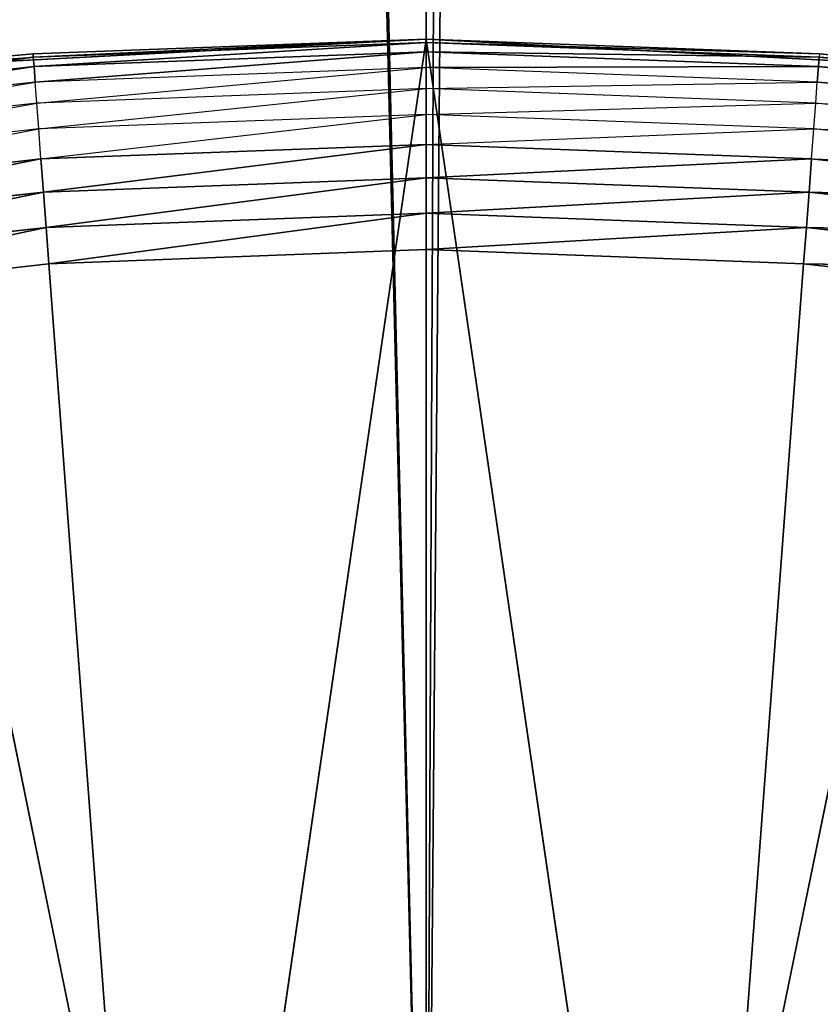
# Model space of a CAD drawing. Extents: x 0.1 to 17.7, y 0.1 to 17.7.
# Tile 461 of 656: x 16.0581 to 16.1342, y 2.0904 to 2.184. Entities that reach past the tile are written whole.
import ezdxf

# ---------------------------------------------------------------- set-up
doc = ezdxf.new("R2010")
doc.units = 0
doc.header["$LTSCALE"] = 2.54
doc.layers.get('0').update_dxf_attribs({"color": 13, "linetype": 'CONTINUOUS'})

# ---------------------------------------------------------------- blocks, each defined once
blk = doc.blocks.new('KOSZ_NA__MIECI_Z_POKRYWK__')
at = {"color": 0}
for p, q in [((16.096765, 2.03213, 10.5), (15.752081, 16.121353, 10.5)), ((16.096765, 2.03213, 10.5), (15.752081, 16.121353, 10.5)), ((16.096765, 2.03213, 10.5), (15.767873, 16.062424, 10.5)), ((16.096765, 2.03213, 10.5), (15.767873, 16.062424, 10.5)), ((16.096765, 2.03213, 10.6), (16.216472, 15.853238, 10.6)), ((16.096765, 2.03213, 10.6), (16.216472, 15.853238, 10.6)), ((16.096765, 2.03213, 10.6), (16.157542, 15.837448, 10.6)), ((16.096765, 2.03213, 10.6), (16.157542, 15.837448, 10.6)), ((16.096765, 2.03213, 10.6), (16.096765, 15.83213, 10.6)), ((16.096765, 2.03213, 10.6), (16.096765, 15.83213, 10.6)), ((16.044501, 2.179391, 10.5), (16.096765, 2.18213, 10.5)), ((16.044501, 2.179391, 10.5), (16.096765, 2.18213, 10.5)), ((16.096765, 2.18213, 10.32), (16.059399, 2.180732, 10.32)), ((16.059399, 2.180732, 10.32), (16.096765, 2.18213, 10.5)), ((16.059399, 2.180732, 10.32), (16.096765, 2.18213, 10.5)), ((16.096765, 2.18213, 10.32), (16.059399, 2.180732, 10.32)), ((16.096765, 2.18213, 10.32), (16.059422, 2.180429, 10.316527)), ((16.096765, 2.18213, 10.32), (16.059422, 2.180429, 10.316527)), ((16.096765, 2.181826, 10.316527), (16.059422, 2.180429, 10.316527)), ((16.096765, 2.181826, 10.316527), (16.059422, 2.180429, 10.316527)), ((16.059489, 2.179529, 10.31316), (16.096765, 2.181826, 10.316527)), ((16.059489, 2.179529, 10.31316), (16.096765, 2.181826, 10.316527)), ((16.096765, 2.18213, 10.5), (16.074788, 2.03144, 10.5)), ((16.096765, 2.18213, 10.5), (16.074788, 2.03144, 10.5)), ((16.134129, 2.180732, 10.32), (16.096765, 2.18213, 10.5)), ((16.096765, 2.18213, 10.5), (16.14903, 2.179391, 10.5)), ((16.134129, 2.180732, 10.32), (16.096765, 2.18213, 10.32)), ((16.096765, 2.18213, 10.32), (16.096765, 2.18213, 10.5)), ((16.134129, 2.180732, 10.32), (16.096765, 2.18213, 10.5)), ((16.096765, 2.18213, 10.32), (16.096765, 2.18213, 10.5)), ((16.118741, 2.03144, 10.5), (16.096765, 2.18213, 10.5)), ((16.096765, 2.18213, 10.5), (16.14903, 2.179391, 10.5)), ((16.118741, 2.03144, 10.5), (16.096765, 2.18213, 10.5)), ((16.096765, 2.18213, 10.32), (16.096765, 2.181826, 10.316527)), ((16.096765, 2.18213, 10.32), (16.096765, 2.181826, 10.316527)), ((16.134129, 2.180732, 10.32), (16.096765, 2.18213, 10.32)), ((16.134129, 2.180732, 10.32), (16.096765, 2.181826, 10.316527)), ((16.134129, 2.180732, 10.32), (16.096765, 2.181826, 10.316527)), ((16.134106, 2.180429, 10.316527), (16.096765, 2.181826, 10.316527)), ((16.096765, 2.180924, 10.31316), (16.096765, 2.181826, 10.316527)), ((16.134106, 2.180429, 10.316527), (16.096765, 2.181826, 10.316527)), ((16.096765, 2.180924, 10.31316), (16.096765, 2.181826, 10.316527)), ((16.059422, 2.180429, 10.316527), (16.022289, 2.176245, 10.316527)), ((16.059422, 2.180429, 10.316527), (16.022289, 2.176245, 10.316527)), ((16.022423, 2.175353, 10.31316), (16.059422, 2.180429, 10.316527)), ((16.022423, 2.175353, 10.31316), (16.059422, 2.180429, 10.316527)), ((16.059399, 2.180732, 10.32), (16.044501, 2.179391, 10.5)), ((16.059399, 2.180732, 10.32), (16.044501, 2.179391, 10.5)), ((16.059399, 2.180732, 10.32), (16.044501, 2.179391, 10.32)), ((16.044501, 2.179391, 10.32), (16.059422, 2.180429, 10.316527)), ((16.059399, 2.180732, 10.32), (16.059422, 2.180429, 10.316527)), ((16.059489, 2.179529, 10.31316), (16.059422, 2.180429, 10.316527)), ((16.059489, 2.179529, 10.31316), (16.059422, 2.180429, 10.316527)), ((16.096765, 2.180924, 10.31316), (16.059489, 2.179529, 10.31316)), ((16.096765, 2.180924, 10.31316), (16.059489, 2.179529, 10.31316)), ((16.059599, 2.17806, 10.31), (16.096765, 2.180924, 10.31316)), ((16.059599, 2.17806, 10.31), (16.096765, 2.180924, 10.31316)), ((16.134039, 2.179529, 10.31316), (16.096765, 2.180924, 10.31316)), ((16.096765, 2.180924, 10.31316), (16.134106, 2.180429, 10.316527)), ((16.096765, 2.180924, 10.31316), (16.134106, 2.180429, 10.316527)), ((16.096765, 2.179451, 10.31), (16.096765, 2.180924, 10.31316)), ((16.134039, 2.179529, 10.31316), (16.096765, 2.180924, 10.31316)), ((16.096765, 2.179451, 10.31), (16.096765, 2.180924, 10.31316)), ((16.134039, 2.179529, 10.31316), (16.134106, 2.180429, 10.316527)), ((16.134039, 2.179529, 10.31316), (16.134106, 2.180429, 10.316527)), ((16.134129, 2.180732, 10.32), (16.134106, 2.180429, 10.316527)), ((16.14903, 2.179391, 10.32), (16.134106, 2.180429, 10.316527)), ((16.17124, 2.176245, 10.316527), (16.134106, 2.180429, 10.316527)), ((16.17124, 2.176245, 10.316527), (16.134106, 2.180429, 10.316527)), ((16.14903, 2.179391, 10.32), (16.134129, 2.180732, 10.32)), ((16.134129, 2.180732, 10.32), (16.14903, 2.179391, 10.5)), ((16.134129, 2.180732, 10.32), (16.14903, 2.179391, 10.5)), ((16.059489, 2.179529, 10.31316), (16.022423, 2.175353, 10.31316)), ((16.059489, 2.179529, 10.31316), (16.022423, 2.175353, 10.31316)), ((16.022643, 2.173896, 10.31), (16.059489, 2.179529, 10.31316)), ((16.022643, 2.173896, 10.31), (16.059489, 2.179529, 10.31316)), ((16.059599, 2.17806, 10.31), (16.059489, 2.179529, 10.31316)), ((16.059599, 2.17806, 10.31), (16.059489, 2.179529, 10.31316)), ((16.096765, 2.179451, 10.31), (16.059599, 2.17806, 10.31)), ((16.059749, 2.176066, 10.307144), (16.096765, 2.179451, 10.31)), ((16.096765, 2.179451, 10.31), (16.134039, 2.179529, 10.31316)), ((16.096765, 2.179451, 10.31), (16.134039, 2.179529, 10.31316)), ((16.096765, 2.177451, 10.307144), (16.096765, 2.179451, 10.31)), ((16.133929, 2.17806, 10.31), (16.096765, 2.179451, 10.31)), ((16.133929, 2.17806, 10.31), (16.134039, 2.179529, 10.31316)), ((16.133929, 2.17806, 10.31), (16.134039, 2.179529, 10.31316)), ((16.171106, 2.175353, 10.31316), (16.134039, 2.179529, 10.31316)), ((16.134039, 2.179529, 10.31316), (16.17124, 2.176245, 10.316527)), ((16.134039, 2.179529, 10.31316), (16.17124, 2.176245, 10.316527)), ((16.171106, 2.175353, 10.31316), (16.134039, 2.179529, 10.31316)), ((16.044501, 2.179391, 10.5), (16.074788, 2.03144, 10.5)), ((16.044501, 2.179391, 10.5), (16.074788, 2.03144, 10.5)), ((16.14903, 2.179391, 10.5), (16.118741, 2.03144, 10.5)), ((16.14903, 2.179391, 10.5), (16.118741, 2.03144, 10.5)), ((16.059599, 2.17806, 10.31), (16.022643, 2.173896, 10.31)), ((16.022942, 2.171919, 10.307144), (16.059599, 2.17806, 10.31)), ((16.059749, 2.176066, 10.307144), (16.059599, 2.17806, 10.31)), ((16.096765, 2.177451, 10.307144), (16.133929, 2.17806, 10.31)), ((16.13378, 2.176066, 10.307144), (16.133929, 2.17806, 10.31)), ((16.170886, 2.173896, 10.31), (16.133929, 2.17806, 10.31)), ((16.133929, 2.17806, 10.31), (16.171106, 2.175353, 10.31316)), ((16.133929, 2.17806, 10.31), (16.171106, 2.175353, 10.31316)), ((16.096765, 2.177451, 10.307144), (16.059749, 2.176066, 10.307144)), ((16.059933, 2.173608, 10.304679), (16.096765, 2.177451, 10.307144)), ((16.13378, 2.176066, 10.307144), (16.096765, 2.177451, 10.307144)), ((16.096765, 2.174986, 10.304679), (16.096765, 2.177451, 10.307144)), ((16.059749, 2.176066, 10.307144), (16.022942, 2.171919, 10.307144)), ((16.023308, 2.169481, 10.304679), (16.059749, 2.176066, 10.307144)), ((16.059933, 2.173608, 10.304679), (16.059749, 2.176066, 10.307144)), ((16.096765, 2.174986, 10.304679), (16.13378, 2.176066, 10.307144)), ((16.133595, 2.173608, 10.304679), (16.13378, 2.176066, 10.307144)), ((16.170589, 2.171919, 10.307144), (16.13378, 2.176066, 10.307144)), ((16.13378, 2.176066, 10.307144), (16.170886, 2.173896, 10.31)), ((16.096765, 2.174986, 10.304679), (16.059933, 2.173608, 10.304679)), ((16.060147, 2.17076, 10.302679), (16.096765, 2.174986, 10.304679)), ((16.133595, 2.173608, 10.304679), (16.096765, 2.174986, 10.304679)), ((16.096765, 2.17213, 10.302679), (16.096765, 2.174986, 10.304679)), ((16.059933, 2.173608, 10.304679), (16.023308, 2.169481, 10.304679)), ((16.023734, 2.166657, 10.302679), (16.059933, 2.173608, 10.304679)), ((16.060147, 2.17076, 10.302679), (16.059933, 2.173608, 10.304679)), ((16.096765, 2.17213, 10.302679), (16.133595, 2.173608, 10.304679)), ((16.133383, 2.17076, 10.302679), (16.133595, 2.173608, 10.304679)), ((16.170221, 2.169481, 10.304679), (16.133595, 2.173608, 10.304679)), ((16.133595, 2.173608, 10.304679), (16.170589, 2.171919, 10.307144)), ((16.096765, 2.17213, 10.302679), (16.060147, 2.17076, 10.302679)), ((16.060384, 2.167609, 10.301206), (16.096765, 2.17213, 10.302679)), ((16.060384, 2.167609, 10.301206), (16.096765, 2.17213, 10.302679)), ((16.096765, 2.16897, 10.301206), (16.096765, 2.17213, 10.302679)), ((16.133383, 2.17076, 10.302679), (16.096765, 2.17213, 10.302679)), ((16.096765, 2.16897, 10.301206), (16.096765, 2.17213, 10.302679)), ((16.060147, 2.17076, 10.302679), (16.023734, 2.166657, 10.302679)), ((16.024205, 2.163533, 10.301206), (16.060147, 2.17076, 10.302679)), ((16.024205, 2.163533, 10.301206), (16.060147, 2.17076, 10.302679)), ((16.060384, 2.167609, 10.301206), (16.060147, 2.17076, 10.302679)), ((16.060384, 2.167609, 10.301206), (16.060147, 2.17076, 10.302679)), ((16.096765, 2.16897, 10.301206), (16.133383, 2.17076, 10.302679)), ((16.096765, 2.16897, 10.301206), (16.133383, 2.17076, 10.302679)), ((16.133147, 2.167609, 10.301206), (16.133383, 2.17076, 10.302679)), ((16.133147, 2.167609, 10.301206), (16.133383, 2.17076, 10.302679)), ((16.133383, 2.17076, 10.302679), (16.170221, 2.169481, 10.304679)), ((16.169795, 2.166657, 10.302679), (16.133383, 2.17076, 10.302679)), ((16.096765, 2.16897, 10.301206), (16.060384, 2.167609, 10.301206)), ((16.096765, 2.16897, 10.301206), (16.060384, 2.167609, 10.301206)), ((16.060635, 2.164251, 10.300304), (16.096765, 2.16897, 10.301206)), ((16.060635, 2.164251, 10.300304), (16.096765, 2.16897, 10.301206)), ((16.133147, 2.167609, 10.301206), (16.096765, 2.16897, 10.301206)), ((16.096765, 2.165603, 10.300304), (16.096765, 2.16897, 10.301206)), ((16.133147, 2.167609, 10.301206), (16.096765, 2.16897, 10.301206)), ((16.096765, 2.165603, 10.300304), (16.096765, 2.16897, 10.301206)), ((16.060384, 2.167609, 10.301206), (16.024205, 2.163533, 10.301206)), ((16.060384, 2.167609, 10.301206), (16.024205, 2.163533, 10.301206)), ((16.024707, 2.160203, 10.300304), (16.060384, 2.167609, 10.301206)), ((16.024707, 2.160203, 10.300304), (16.060384, 2.167609, 10.301206)), ((16.060635, 2.164251, 10.300304), (16.060384, 2.167609, 10.301206)), ((16.060635, 2.164251, 10.300304), (16.060384, 2.167609, 10.301206)), ((16.096765, 2.165603, 10.300304), (16.133147, 2.167609, 10.301206)), ((16.096765, 2.165603, 10.300304), (16.133147, 2.167609, 10.301206)), ((16.132895, 2.164251, 10.300304), (16.133147, 2.167609, 10.301206)), ((16.132895, 2.164251, 10.300304), (16.133147, 2.167609, 10.301206)), ((16.169325, 2.163533, 10.301206), (16.133147, 2.167609, 10.301206)), ((16.133147, 2.167609, 10.301206), (16.169795, 2.166657, 10.302679)), ((16.133147, 2.167609, 10.301206), (16.169795, 2.166657, 10.302679)), ((16.169325, 2.163533, 10.301206), (16.133147, 2.167609, 10.301206)), ((16.096765, 2.165603, 10.300304), (16.060635, 2.164251, 10.300304)), ((16.096765, 2.165603, 10.300304), (16.060635, 2.164251, 10.300304)), ((16.060895, 2.160788, 10.3), (16.096765, 2.165603, 10.300304)), ((16.060895, 2.160788, 10.3), (16.096765, 2.165603, 10.300304)), ((16.132895, 2.164251, 10.300304), (16.096765, 2.165603, 10.300304)), ((16.096765, 2.16213, 10.3), (16.096765, 2.165603, 10.300304)), ((16.132895, 2.164251, 10.300304), (16.096765, 2.165603, 10.300304)), ((16.096765, 2.16213, 10.3), (16.096765, 2.165603, 10.300304)), ((16.060635, 2.164251, 10.300304), (16.024707, 2.160203, 10.300304)), ((16.060635, 2.164251, 10.300304), (16.024707, 2.160203, 10.300304)), ((16.025224, 2.156769, 10.3), (16.060635, 2.164251, 10.300304)), ((16.025224, 2.156769, 10.3), (16.060635, 2.164251, 10.300304)), ((16.060895, 2.160788, 10.3), (16.060635, 2.164251, 10.300304)), ((16.060895, 2.160788, 10.3), (16.060635, 2.164251, 10.300304)), ((16.096765, 2.16213, 10.3), (16.132895, 2.164251, 10.300304)), ((16.096765, 2.16213, 10.3), (16.132895, 2.164251, 10.300304)), ((16.132635, 2.160788, 10.3), (16.132895, 2.164251, 10.300304)), ((16.132635, 2.160788, 10.3), (16.132895, 2.164251, 10.300304)), ((16.168823, 2.160203, 10.300304), (16.132895, 2.164251, 10.300304)), ((16.132895, 2.164251, 10.300304), (16.169325, 2.163533, 10.301206)), ((16.132895, 2.164251, 10.300304), (16.169325, 2.163533, 10.301206)), ((16.168823, 2.160203, 10.300304), (16.132895, 2.164251, 10.300304)), ((16.060895, 2.160788, 10.3), (16.096765, 2.16213, 10.3)), ((16.060895, 2.160788, 10.3), (16.096765, 2.16213, 10.3)), ((16.096765, 2.16213, 10.3), (16.096765, 1.68213, 10.3)), ((16.096765, 2.16213, 10.3), (16.096765, 1.68213, 10.3)), ((16.096765, 2.16213, 10.3), (16.132635, 2.160788, 10.3)), ((16.096765, 2.16213, 10.3), (16.132635, 2.160788, 10.3)), ((16.025224, 2.156769, 10.3), (16.060895, 2.160788, 10.3)), ((16.025224, 2.156769, 10.3), (16.060895, 2.160788, 10.3)), ((16.060895, 2.160788, 10.3), (16.096765, 1.68213, 10.3)), ((16.060895, 2.160788, 10.3), (16.096765, 1.68213, 10.3)), ((16.096765, 1.68213, 10.3), (16.132635, 2.160788, 10.3)), ((16.096765, 1.68213, 10.3), (16.132635, 2.160788, 10.3)), ((16.132635, 2.160788, 10.3), (16.168304, 2.156769, 10.3)), ((16.132635, 2.160788, 10.3), (16.168304, 2.156769, 10.3)), ((16.132635, 2.160788, 10.3), (16.168823, 2.160203, 10.300304)), ((16.132635, 2.160788, 10.3), (16.168823, 2.160203, 10.300304))]:
    blk.add_line(p, q, dxfattribs=at)
mesh = blk.add_polyface(dxfattribs=at)
corners = [(17.496765, 0.28213, 31.5), (0.296764, 0.28213, 31.5), (0.296764, 17.48213, 31.5)]
mesh.append_faces([[corners[k] for k in face] for face in [(0, 1, 2)]], dxfattribs={"color": 0})
mesh = blk.add_polyface(dxfattribs=at)
corners = [(17.496765, 0.28213, 31.5), (0.296764, 17.48213, 31.5), (17.496765, 17.48213, 31.5)]
mesh.append_faces([[corners[k] for k in face] for face in [(0, 1, 2)]], dxfattribs={"color": 0})
mesh = blk.add_polyface(dxfattribs=at)
corners = [(17.496765, 17.48213, 31.6), (9.296765, 8.88213, 31.6), (17.496765, 0.28213, 31.6)]
mesh.append_faces([[corners[k] for k in face] for face in [(0, 1, 2)]], dxfattribs={"color": 0})
mesh = blk.add_polyface(dxfattribs=at)
corners = [(16.096765, 15.83213, 10.6), (1.946765, 16.18213, 10.6), (15.977057, 2.011023, 10.6)]
mesh.append_faces([[corners[k] for k in face] for face in [(0, 1, 2)]], dxfattribs={"color": 0})
mesh = blk.add_polyface(dxfattribs=at)
corners = [(16.096765, 2.03213, 10.5), (15.752081, 16.121353, 10.5), (15.767873, 16.062424, 10.5)]
mesh.append_faces([[corners[k] for k in face] for face in [(0, 1, 2)]], dxfattribs={"color": 0})
mesh = blk.add_polyface(dxfattribs=at)
corners = [(16.096765, 2.03213, 10.5), (16.035988, 2.026813, 10.5), (15.752081, 16.121353, 10.5)]
mesh.append_faces([[corners[k] for k in face] for face in [(0, 1, 2)]], dxfattribs={"color": 0})
mesh = blk.add_polyface(dxfattribs=at)
corners = [(16.216472, 2.011023, 10.5), (15.767873, 16.062424, 10.5), (15.793655, 16.00713, 10.5)]
mesh.append_faces([[corners[k] for k in face] for face in [(0, 1, 2)]], dxfattribs={"color": 0})
mesh = blk.add_polyface(dxfattribs=at)
corners = [(16.216472, 2.011023, 10.5), (16.157542, 2.026813, 10.5), (15.767873, 16.062424, 10.5)]
mesh.append_faces([[corners[k] for k in face] for face in [(0, 1, 2)]], dxfattribs={"color": 0})
mesh = blk.add_polyface(dxfattribs=at)
corners = [(16.157542, 2.026813, 10.5), (16.096765, 2.03213, 10.5), (15.767873, 16.062424, 10.5)]
mesh.append_faces([[corners[k] for k in face] for face in [(0, 1, 2)]], dxfattribs={"color": 0})
mesh = blk.add_polyface(dxfattribs=at)
corners = [(16.216472, 2.011023, 10.5), (15.793655, 16.00713, 10.5), (15.82865, 15.957155, 10.5)]
mesh.append_faces([[corners[k] for k in face] for face in [(0, 1, 2)]], dxfattribs={"color": 0})
mesh = blk.add_polyface(dxfattribs=at)
corners = [(16.216472, 2.011023, 10.5), (15.82865, 15.957155, 10.5), (15.87179, 15.914015, 10.5)]
mesh.append_faces([[corners[k] for k in face] for face in [(0, 1, 2)]], dxfattribs={"color": 0})
mesh = blk.add_polyface(dxfattribs=at)
corners = [(16.216472, 2.011023, 10.5), (15.87179, 15.914015, 10.5), (15.921765, 15.879021, 10.5)]
mesh.append_faces([[corners[k] for k in face] for face in [(0, 1, 2)]], dxfattribs={"color": 0})
mesh = blk.add_polyface(dxfattribs=at)
corners = [(16.216472, 2.011023, 10.5), (15.921765, 15.879021, 10.5), (15.977057, 15.853238, 10.5)]
mesh.append_faces([[corners[k] for k in face] for face in [(0, 1, 2)]], dxfattribs={"color": 0})
mesh = blk.add_polyface(dxfattribs=at)
corners = [(16.216472, 2.011023, 10.5), (15.977057, 15.853238, 10.5), (16.035988, 15.837448, 10.5)]
mesh.append_faces([[corners[k] for k in face] for face in [(0, 1, 2)]], dxfattribs={"color": 0})
mesh = blk.add_polyface(dxfattribs=at)
corners = [(16.216472, 15.853238, 10.6), (16.157542, 15.837448, 10.6), (16.096765, 2.03213, 10.6)]
mesh.append_faces([[corners[k] for k in face] for face in [(0, 1, 2)]], dxfattribs={"color": 0})
mesh = blk.add_polyface(dxfattribs=at)
corners = [(16.216472, 15.853238, 10.6), (16.096765, 2.03213, 10.6), (16.157542, 2.026813, 10.6)]
mesh.append_faces([[corners[k] for k in face] for face in [(0, 1, 2)]], dxfattribs={"color": 0})
mesh = blk.add_polyface(dxfattribs=at)
corners = [(16.216472, 2.011023, 10.5), (16.035988, 15.837448, 10.5), (16.096765, 15.83213, 10.5)]
mesh.append_faces([[corners[k] for k in face] for face in [(0, 1, 2)]], dxfattribs={"color": 0})
mesh = blk.add_polyface(dxfattribs=at)
corners = [(16.216472, 2.011023, 10.5), (16.096765, 15.83213, 10.5), (16.157542, 15.837448, 10.5)]
mesh.append_faces([[corners[k] for k in face] for face in [(0, 1, 2)]], dxfattribs={"color": 0})
mesh = blk.add_polyface(dxfattribs=at)
corners = [(16.157542, 15.837448, 10.6), (16.096765, 15.83213, 10.6), (16.096765, 2.03213, 10.6)]
mesh.append_faces([[corners[k] for k in face] for face in [(0, 1, 2)]], dxfattribs={"color": 0})
mesh = blk.add_polyface(dxfattribs=at)
corners = [(16.096765, 15.83213, 10.6), (15.977057, 2.011023, 10.6), (16.035988, 2.026813, 10.6)]
mesh.append_faces([[corners[k] for k in face] for face in [(0, 1, 2)]], dxfattribs={"color": 0})
mesh = blk.add_polyface(dxfattribs=at)
corners = [(16.096765, 15.83213, 10.6), (16.035988, 2.026813, 10.6), (16.096765, 2.03213, 10.6)]
mesh.append_faces([[corners[k] for k in face] for face in [(0, 1, 2)]], dxfattribs={"color": 0})
mesh = blk.add_polyface(dxfattribs=at)
corners = [(17.496765, 0.28213, 31.6), (9.296765, 8.88213, 31.6), (9.290688, 8.812671, 31.6)]
mesh.append_faces([[corners[k] for k in face] for face in [(0, 1, 2)]], dxfattribs={"color": 0})
mesh = blk.add_polyface(dxfattribs=at)
corners = [(17.496765, 0.28213, 31.6), (9.290688, 8.812671, 31.6), (9.272642, 8.745322, 31.6)]
mesh.append_faces([[corners[k] for k in face] for face in [(0, 1, 2)]], dxfattribs={"color": 0})
mesh = blk.add_polyface(dxfattribs=at)
corners = [(17.496765, 0.28213, 31.6), (9.272642, 8.745322, 31.6), (9.243175, 8.68213, 31.6)]
mesh.append_faces([[corners[k] for k in face] for face in [(0, 1, 2)]], dxfattribs={"color": 0})
mesh = blk.add_polyface(dxfattribs=at)
corners = [(17.496765, 0.28213, 31.6), (9.243175, 8.68213, 31.6), (9.203182, 8.625015, 31.6)]
mesh.append_faces([[corners[k] for k in face] for face in [(0, 1, 2)]], dxfattribs={"color": 0})
mesh = blk.add_polyface(dxfattribs=at)
corners = [(17.496765, 0.28213, 31.6), (9.203182, 8.625015, 31.6), (9.15388, 8.575713, 31.6)]
mesh.append_faces([[corners[k] for k in face] for face in [(0, 1, 2)]], dxfattribs={"color": 0})
mesh = blk.add_polyface(dxfattribs=at)
corners = [(17.496765, 0.28213, 31.6), (9.15388, 8.575713, 31.6), (9.096765, 8.53572, 31.6)]
mesh.append_faces([[corners[k] for k in face] for face in [(0, 1, 2)]], dxfattribs={"color": 0})
mesh = blk.add_polyface(dxfattribs=at)
corners = [(17.496765, 0.28213, 31.6), (9.096765, 8.53572, 31.6), (9.033573, 8.506253, 31.6)]
mesh.append_faces([[corners[k] for k in face] for face in [(0, 1, 2)]], dxfattribs={"color": 0})
mesh = blk.add_polyface(dxfattribs=at)
corners = [(17.496765, 0.28213, 31.6), (9.033573, 8.506253, 31.6), (8.966224, 8.488207, 31.6)]
mesh.append_faces([[corners[k] for k in face] for face in [(0, 1, 2)]], dxfattribs={"color": 0})
mesh = blk.add_polyface(dxfattribs=at)
corners = [(17.496765, 0.28213, 31.6), (8.966224, 8.488207, 31.6), (8.896764, 8.48213, 31.6)]
mesh.append_faces([[corners[k] for k in face] for face in [(0, 1, 2)]], dxfattribs={"color": 0})
mesh = blk.add_polyface(dxfattribs=at)
corners = [(17.496765, 0.28213, 31.6), (8.896764, 8.48213, 31.6), (0.296764, 0.28213, 31.6)]
mesh.append_faces([[corners[k] for k in face] for face in [(0, 1, 2)]], dxfattribs={"color": 0})
mesh = blk.add_polyface(dxfattribs=at)
corners = [(16.096765, 2.18213, 10.5), (16.059399, 2.180732, 10.32), (16.044501, 2.179391, 10.5)]
mesh.append_faces([[corners[k] for k in face] for face in [(0, 1, 2)]], dxfattribs={"color": 0})
mesh = blk.add_polyface(dxfattribs=at)
corners = [(16.096765, 2.18213, 10.5), (16.044501, 2.179391, 10.5), (16.074788, 2.03144, 10.5)]
mesh.append_faces([[corners[k] for k in face] for face in [(0, 1, 2)]], dxfattribs={"color": 0})
mesh = blk.add_polyface(dxfattribs=at)
corners = [(16.096765, 2.18213, 10.5), (16.096765, 2.18213, 10.32), (16.059399, 2.180732, 10.32)]
mesh.append_faces([[corners[k] for k in face] for face in [(0, 1, 2)]], dxfattribs={"color": 0})
mesh = blk.add_polyface(dxfattribs=at)
corners = [(16.096765, 2.18213, 10.32), (16.059422, 2.180429, 10.316527), (16.059399, 2.180732, 10.32)]
mesh.append_faces([[corners[k] for k in face] for face in [(0, 1, 2)]], dxfattribs={"color": 0})
mesh = blk.add_polyface(dxfattribs=at)
corners = [(16.096765, 2.18213, 10.32), (16.096765, 2.181826, 10.316527), (16.059422, 2.180429, 10.316527)]
mesh.append_faces([[corners[k] for k in face] for face in [(0, 1, 2)]], dxfattribs={"color": 0})
mesh = blk.add_polyface(dxfattribs=at)
corners = [(16.096765, 2.181826, 10.316527), (16.059489, 2.179529, 10.31316), (16.059422, 2.180429, 10.316527)]
mesh.append_faces([[corners[k] for k in face] for face in [(0, 1, 2)]], dxfattribs={"color": 0})
mesh = blk.add_polyface(dxfattribs=at)
corners = [(16.096765, 2.181826, 10.316527), (16.096765, 2.180924, 10.31316), (16.059489, 2.179529, 10.31316)]
mesh.append_faces([[corners[k] for k in face] for face in [(0, 1, 2)]], dxfattribs={"color": 0})
mesh = blk.add_polyface(dxfattribs=at)
corners = [(16.118741, 2.03144, 10.5), (16.096765, 2.18213, 10.5), (16.074788, 2.03144, 10.5)]
mesh.append_faces([[corners[k] for k in face] for face in [(0, 1, 2)]], dxfattribs={"color": 0})
mesh = blk.add_polyface(dxfattribs=at)
corners = [(16.14903, 2.179391, 10.5), (16.134129, 2.180732, 10.32), (16.096765, 2.18213, 10.5)]
mesh.append_faces([[corners[k] for k in face] for face in [(0, 1, 2)]], dxfattribs={"color": 0})
mesh = blk.add_polyface(dxfattribs=at)
corners = [(16.096765, 2.18213, 10.5), (16.134129, 2.180732, 10.32), (16.096765, 2.18213, 10.32)]
mesh.append_faces([[corners[k] for k in face] for face in [(0, 1, 2)]], dxfattribs={"color": 0})
mesh = blk.add_polyface(dxfattribs=at)
corners = [(16.14903, 2.179391, 10.5), (16.096765, 2.18213, 10.5), (16.118741, 2.03144, 10.5)]
mesh.append_faces([[corners[k] for k in face] for face in [(0, 1, 2)]], dxfattribs={"color": 0})
mesh = blk.add_polyface(dxfattribs=at)
corners = [(16.134129, 2.180732, 10.32), (16.096765, 2.181826, 10.316527), (16.096765, 2.18213, 10.32)]
mesh.append_faces([[corners[k] for k in face] for face in [(0, 1, 2)]], dxfattribs={"color": 0})
mesh = blk.add_polyface(dxfattribs=at)
corners = [(16.134129, 2.180732, 10.32), (16.134106, 2.180429, 10.316527), (16.096765, 2.181826, 10.316527)]
mesh.append_faces([[corners[k] for k in face] for face in [(0, 1, 2)]], dxfattribs={"color": 0})
mesh = blk.add_polyface(dxfattribs=at)
corners = [(16.134106, 2.180429, 10.316527), (16.096765, 2.180924, 10.31316), (16.096765, 2.181826, 10.316527)]
mesh.append_faces([[corners[k] for k in face] for face in [(0, 1, 2)]], dxfattribs={"color": 0})
mesh = blk.add_polyface(dxfattribs=at)
corners = [(16.044501, 2.179391, 10.32), (16.059422, 2.180429, 10.316527), (16.022289, 2.176245, 10.316527)]
mesh.append_faces([[corners[k] for k in face] for face in [(0, 1, 2)]], dxfattribs={"color": 0})
mesh = blk.add_polyface(dxfattribs=at)
corners = [(16.059422, 2.180429, 10.316527), (16.022423, 2.175353, 10.31316), (16.022289, 2.176245, 10.316527)]
mesh.append_faces([[corners[k] for k in face] for face in [(0, 1, 2)]], dxfattribs={"color": 0})
mesh = blk.add_polyface(dxfattribs=at)
corners = [(16.059422, 2.180429, 10.316527), (16.059489, 2.179529, 10.31316), (16.022423, 2.175353, 10.31316)]
mesh.append_faces([[corners[k] for k in face] for face in [(0, 1, 2)]], dxfattribs={"color": 0})
mesh = blk.add_polyface(dxfattribs=at)
corners = [(16.044501, 2.179391, 10.5), (16.059399, 2.180732, 10.32), (16.044501, 2.179391, 10.32)]
mesh.append_faces([[corners[k] for k in face] for face in [(0, 1, 2)]], dxfattribs={"color": 0})
mesh = blk.add_polyface(dxfattribs=at)
corners = [(16.096765, 2.180924, 10.31316), (16.059599, 2.17806, 10.31), (16.059489, 2.179529, 10.31316)]
mesh.append_faces([[corners[k] for k in face] for face in [(0, 1, 2)]], dxfattribs={"color": 0})
mesh = blk.add_polyface(dxfattribs=at)
corners = [(16.096765, 2.180924, 10.31316), (16.096765, 2.179451, 10.31), (16.059599, 2.17806, 10.31)]
mesh.append_faces([[corners[k] for k in face] for face in [(0, 1, 2)]], dxfattribs={"color": 0})
mesh = blk.add_polyface(dxfattribs=at)
corners = [(16.134106, 2.180429, 10.316527), (16.134039, 2.179529, 10.31316), (16.096765, 2.180924, 10.31316)]
mesh.append_faces([[corners[k] for k in face] for face in [(0, 1, 2)]], dxfattribs={"color": 0})
mesh = blk.add_polyface(dxfattribs=at)
corners = [(16.134039, 2.179529, 10.31316), (16.096765, 2.179451, 10.31), (16.096765, 2.180924, 10.31316)]
mesh.append_faces([[corners[k] for k in face] for face in [(0, 1, 2)]], dxfattribs={"color": 0})
mesh = blk.add_polyface(dxfattribs=at)
corners = [(16.17124, 2.176245, 10.316527), (16.134039, 2.179529, 10.31316), (16.134106, 2.180429, 10.316527)]
mesh.append_faces([[corners[k] for k in face] for face in [(0, 1, 2)]], dxfattribs={"color": 0})
mesh = blk.add_polyface(dxfattribs=at)
corners = [(16.14903, 2.179391, 10.32), (16.17124, 2.176245, 10.316527), (16.134106, 2.180429, 10.316527)]
mesh.append_faces([[corners[k] for k in face] for face in [(0, 1, 2)]], dxfattribs={"color": 0})
mesh = blk.add_polyface(dxfattribs=at)
corners = [(16.14903, 2.179391, 10.5), (16.14903, 2.179391, 10.32), (16.134129, 2.180732, 10.32)]
mesh.append_faces([[corners[k] for k in face] for face in [(0, 1, 2)]], dxfattribs={"color": 0})
mesh = blk.add_polyface(dxfattribs=at)
corners = [(16.059489, 2.179529, 10.31316), (16.022643, 2.173896, 10.31), (16.022423, 2.175353, 10.31316)]
mesh.append_faces([[corners[k] for k in face] for face in [(0, 1, 2)]], dxfattribs={"color": 0})
mesh = blk.add_polyface(dxfattribs=at)
corners = [(16.059489, 2.179529, 10.31316), (16.059599, 2.17806, 10.31), (16.022643, 2.173896, 10.31)]
mesh.append_faces([[corners[k] for k in face] for face in [(0, 1, 2)]], dxfattribs={"color": 0})
mesh = blk.add_polyface(dxfattribs=at)
corners = [(16.134039, 2.179529, 10.31316), (16.133929, 2.17806, 10.31), (16.096765, 2.179451, 10.31)]
mesh.append_faces([[corners[k] for k in face] for face in [(0, 1, 2)]], dxfattribs={"color": 0})
mesh = blk.add_polyface(dxfattribs=at)
corners = [(16.171106, 2.175353, 10.31316), (16.133929, 2.17806, 10.31), (16.134039, 2.179529, 10.31316)]
mesh.append_faces([[corners[k] for k in face] for face in [(0, 1, 2)]], dxfattribs={"color": 0})
mesh = blk.add_polyface(dxfattribs=at)
corners = [(16.17124, 2.176245, 10.316527), (16.171106, 2.175353, 10.31316), (16.134039, 2.179529, 10.31316)]
mesh.append_faces([[corners[k] for k in face] for face in [(0, 1, 2)]], dxfattribs={"color": 0})
mesh = blk.add_polyface(dxfattribs=at)
corners = [(16.074788, 2.03144, 10.5), (16.044501, 2.179391, 10.5), (16.031181, 2.025931, 10.5)]
mesh.append_faces([[corners[k] for k in face] for face in [(0, 1, 2)]], dxfattribs={"color": 0})
mesh = blk.add_polyface(dxfattribs=at)
corners = [(16.20072, 2.171204, 10.5), (16.14903, 2.179391, 10.5), (16.118741, 2.03144, 10.5)]
mesh.append_faces([[corners[k] for k in face] for face in [(0, 1, 2)]], dxfattribs={"color": 0})
mesh = blk.add_polyface(dxfattribs=at)
corners = [(16.171106, 2.175353, 10.31316), (16.170886, 2.173896, 10.31), (16.133929, 2.17806, 10.31)]
mesh.append_faces([[corners[k] for k in face] for face in [(0, 1, 2)]], dxfattribs={"color": 0})
mesh = blk.add_polyface(dxfattribs=at)
corners = [(16.096765, 2.17213, 10.302679), (16.060384, 2.167609, 10.301206), (16.060147, 2.17076, 10.302679)]
mesh.append_faces([[corners[k] for k in face] for face in [(0, 1, 2)]], dxfattribs={"color": 0})
mesh = blk.add_polyface(dxfattribs=at)
corners = [(16.096765, 2.16897, 10.301206), (16.060384, 2.167609, 10.301206), (16.096765, 2.17213, 10.302679)]
mesh.append_faces([[corners[k] for k in face] for face in [(0, 1, 2)]], dxfattribs={"color": 0})
mesh = blk.add_polyface(dxfattribs=at)
corners = [(16.133383, 2.17076, 10.302679), (16.096765, 2.16897, 10.301206), (16.096765, 2.17213, 10.302679)]
mesh.append_faces([[corners[k] for k in face] for face in [(0, 1, 2)]], dxfattribs={"color": 0})
mesh = blk.add_polyface(dxfattribs=at)
corners = [(16.20072, 2.171204, 10.5), (16.118741, 2.03144, 10.5), (16.162349, 2.025931, 10.5)]
mesh.append_faces([[corners[k] for k in face] for face in [(0, 1, 2)]], dxfattribs={"color": 0})
mesh = blk.add_polyface(dxfattribs=at)
corners = [(16.060147, 2.17076, 10.302679), (16.024205, 2.163533, 10.301206), (16.023734, 2.166657, 10.302679)]
mesh.append_faces([[corners[k] for k in face] for face in [(0, 1, 2)]], dxfattribs={"color": 0})
mesh = blk.add_polyface(dxfattribs=at)
corners = [(16.060384, 2.167609, 10.301206), (16.024205, 2.163533, 10.301206), (16.060147, 2.17076, 10.302679)]
mesh.append_faces([[corners[k] for k in face] for face in [(0, 1, 2)]], dxfattribs={"color": 0})
mesh = blk.add_polyface(dxfattribs=at)
corners = [(16.133383, 2.17076, 10.302679), (16.133147, 2.167609, 10.301206), (16.096765, 2.16897, 10.301206)]
mesh.append_faces([[corners[k] for k in face] for face in [(0, 1, 2)]], dxfattribs={"color": 0})
mesh = blk.add_polyface(dxfattribs=at)
corners = [(16.169795, 2.166657, 10.302679), (16.133147, 2.167609, 10.301206), (16.133383, 2.17076, 10.302679)]
mesh.append_faces([[corners[k] for k in face] for face in [(0, 1, 2)]], dxfattribs={"color": 0})
mesh = blk.add_polyface(dxfattribs=at)
corners = [(16.096765, 2.16897, 10.301206), (16.060635, 2.164251, 10.300304), (16.060384, 2.167609, 10.301206)]
mesh.append_faces([[corners[k] for k in face] for face in [(0, 1, 2)]], dxfattribs={"color": 0})
mesh = blk.add_polyface(dxfattribs=at)
corners = [(16.096765, 2.165603, 10.300304), (16.060635, 2.164251, 10.300304), (16.096765, 2.16897, 10.301206)]
mesh.append_faces([[corners[k] for k in face] for face in [(0, 1, 2)]], dxfattribs={"color": 0})
mesh = blk.add_polyface(dxfattribs=at)
corners = [(16.133147, 2.167609, 10.301206), (16.096765, 2.165603, 10.300304), (16.096765, 2.16897, 10.301206)]
mesh.append_faces([[corners[k] for k in face] for face in [(0, 1, 2)]], dxfattribs={"color": 0})
mesh = blk.add_polyface(dxfattribs=at)
corners = [(16.060384, 2.167609, 10.301206), (16.024707, 2.160203, 10.300304), (16.024205, 2.163533, 10.301206)]
mesh.append_faces([[corners[k] for k in face] for face in [(0, 1, 2)]], dxfattribs={"color": 0})
mesh = blk.add_polyface(dxfattribs=at)
corners = [(16.060635, 2.164251, 10.300304), (16.024707, 2.160203, 10.300304), (16.060384, 2.167609, 10.301206)]
mesh.append_faces([[corners[k] for k in face] for face in [(0, 1, 2)]], dxfattribs={"color": 0})
mesh = blk.add_polyface(dxfattribs=at)
corners = [(16.133147, 2.167609, 10.301206), (16.132895, 2.164251, 10.300304), (16.096765, 2.165603, 10.300304)]
mesh.append_faces([[corners[k] for k in face] for face in [(0, 1, 2)]], dxfattribs={"color": 0})
mesh = blk.add_polyface(dxfattribs=at)
corners = [(16.169325, 2.163533, 10.301206), (16.132895, 2.164251, 10.300304), (16.133147, 2.167609, 10.301206)]
mesh.append_faces([[corners[k] for k in face] for face in [(0, 1, 2)]], dxfattribs={"color": 0})
mesh = blk.add_polyface(dxfattribs=at)
corners = [(16.169795, 2.166657, 10.302679), (16.169325, 2.163533, 10.301206), (16.133147, 2.167609, 10.301206)]
mesh.append_faces([[corners[k] for k in face] for face in [(0, 1, 2)]], dxfattribs={"color": 0})
mesh = blk.add_polyface(dxfattribs=at)
corners = [(16.096765, 2.165603, 10.300304), (16.060895, 2.160788, 10.3), (16.060635, 2.164251, 10.300304)]
mesh.append_faces([[corners[k] for k in face] for face in [(0, 1, 2)]], dxfattribs={"color": 0})
mesh = blk.add_polyface(dxfattribs=at)
corners = [(16.096765, 2.16213, 10.3), (16.060895, 2.160788, 10.3), (16.096765, 2.165603, 10.300304)]
mesh.append_faces([[corners[k] for k in face] for face in [(0, 1, 2)]], dxfattribs={"color": 0})
mesh = blk.add_polyface(dxfattribs=at)
corners = [(16.132895, 2.164251, 10.300304), (16.096765, 2.16213, 10.3), (16.096765, 2.165603, 10.300304)]
mesh.append_faces([[corners[k] for k in face] for face in [(0, 1, 2)]], dxfattribs={"color": 0})
mesh = blk.add_polyface(dxfattribs=at)
corners = [(16.060635, 2.164251, 10.300304), (16.025224, 2.156769, 10.3), (16.024707, 2.160203, 10.300304)]
mesh.append_faces([[corners[k] for k in face] for face in [(0, 1, 2)]], dxfattribs={"color": 0})
mesh = blk.add_polyface(dxfattribs=at)
corners = [(16.060895, 2.160788, 10.3), (16.025224, 2.156769, 10.3), (16.060635, 2.164251, 10.300304)]
mesh.append_faces([[corners[k] for k in face] for face in [(0, 1, 2)]], dxfattribs={"color": 0})
mesh = blk.add_polyface(dxfattribs=at)
corners = [(16.132895, 2.164251, 10.300304), (16.132635, 2.160788, 10.3), (16.096765, 2.16213, 10.3)]
mesh.append_faces([[corners[k] for k in face] for face in [(0, 1, 2)]], dxfattribs={"color": 0})
mesh = blk.add_polyface(dxfattribs=at)
corners = [(16.168823, 2.160203, 10.300304), (16.132635, 2.160788, 10.3), (16.132895, 2.164251, 10.300304)]
mesh.append_faces([[corners[k] for k in face] for face in [(0, 1, 2)]], dxfattribs={"color": 0})
mesh = blk.add_polyface(dxfattribs=at)
corners = [(16.169325, 2.163533, 10.301206), (16.168823, 2.160203, 10.300304), (16.132895, 2.164251, 10.300304)]
mesh.append_faces([[corners[k] for k in face] for face in [(0, 1, 2)]], dxfattribs={"color": 0})
mesh = blk.add_polyface(dxfattribs=at)
corners = [(16.096765, 1.68213, 10.3), (16.060895, 2.160788, 10.3), (16.096765, 2.16213, 10.3)]
mesh.append_faces([[corners[k] for k in face] for face in [(0, 1, 2)]], dxfattribs={"color": 0})
mesh = blk.add_polyface(dxfattribs=at)
corners = [(16.132635, 2.160788, 10.3), (16.096765, 1.68213, 10.3), (16.096765, 2.16213, 10.3)]
mesh.append_faces([[corners[k] for k in face] for face in [(0, 1, 2)]], dxfattribs={"color": 0})
mesh = blk.add_polyface(dxfattribs=at)
corners = [(16.096765, 1.68213, 10.3), (16.025224, 2.156769, 10.3), (16.060895, 2.160788, 10.3)]
mesh.append_faces([[corners[k] for k in face] for face in [(0, 1, 2)]], dxfattribs={"color": 0})
mesh = blk.add_polyface(dxfattribs=at)
corners = [(16.168304, 2.156769, 10.3), (16.096765, 1.68213, 10.3), (16.132635, 2.160788, 10.3)]
mesh.append_faces([[corners[k] for k in face] for face in [(0, 1, 2)]], dxfattribs={"color": 0})
mesh = blk.add_polyface(dxfattribs=at)
corners = [(16.168823, 2.160203, 10.300304), (16.168304, 2.156769, 10.3), (16.132635, 2.160788, 10.3)]
mesh.append_faces([[corners[k] for k in face] for face in [(0, 1, 2)]], dxfattribs={"color": 0})
mesh = blk.add_polyface(dxfattribs=at)
corners = [(16.096765, 1.68213, 10.3), (15.989955, 2.150096, 10.3), (16.025224, 2.156769, 10.3)]
mesh.append_faces([[corners[k] for k in face] for face in [(0, 1, 2)]], dxfattribs={"color": 0})
mesh = blk.add_polyface(dxfattribs=at)
corners = [(16.203575, 2.150096, 10.3), (16.096765, 1.68213, 10.3), (16.168304, 2.156769, 10.3)]
mesh.append_faces([[corners[k] for k in face] for face in [(0, 1, 2)]], dxfattribs={"color": 0})
mesh = blk.add_polyface(dxfattribs=at)
corners = [(16.096765, 1.68213, 10.3), (15.955283, 2.140805, 10.3), (15.989955, 2.150096, 10.3)]
mesh.append_faces([[corners[k] for k in face] for face in [(0, 1, 2)]], dxfattribs={"color": 0})
mesh = blk.add_polyface(dxfattribs=at)
corners = [(16.238248, 2.140805, 10.3), (16.096765, 1.68213, 10.3), (16.203575, 2.150096, 10.3)]
mesh.append_faces([[corners[k] for k in face] for face in [(0, 1, 2)]], dxfattribs={"color": 0})
mesh = blk.add_polyface(dxfattribs=at)
corners = [(16.096765, 1.68213, 10.3), (15.9214, 2.12895, 10.3), (15.955283, 2.140805, 10.3)]
mesh.append_faces([[corners[k] for k in face] for face in [(0, 1, 2)]], dxfattribs={"color": 0})
mesh = blk.add_polyface(dxfattribs=at)
corners = [(16.272128, 2.12895, 10.3), (16.096765, 1.68213, 10.3), (16.238248, 2.140805, 10.3)]
mesh.append_faces([[corners[k] for k in face] for face in [(0, 1, 2)]], dxfattribs={"color": 0})
mesh = blk.add_polyface(dxfattribs=at)
corners = [(16.096765, 1.68213, 10.3), (15.888501, 2.114595, 10.3), (15.9214, 2.12895, 10.3)]
mesh.append_faces([[corners[k] for k in face] for face in [(0, 1, 2)]], dxfattribs={"color": 0})
mesh = blk.add_polyface(dxfattribs=at)
corners = [(16.305029, 2.114595, 10.3), (16.096765, 1.68213, 10.3), (16.272128, 2.12895, 10.3)]
mesh.append_faces([[corners[k] for k in face] for face in [(0, 1, 2)]], dxfattribs={"color": 0})
mesh = blk.add_polyface(dxfattribs=at)
corners = [(16.096765, 1.68213, 10.3), (15.856764, 2.097822, 10.3), (15.888501, 2.114595, 10.3)]
mesh.append_faces([[corners[k] for k in face] for face in [(0, 1, 2)]], dxfattribs={"color": 0})
mesh = blk.add_polyface(dxfattribs=at)
corners = [(16.336765, 2.097822, 10.3), (16.096765, 1.68213, 10.3), (16.305029, 2.114595, 10.3)]
mesh.append_faces([[corners[k] for k in face] for face in [(0, 1, 2)]], dxfattribs={"color": 0})
mesh = blk.add_polyface(dxfattribs=at)
corners = [(16.096765, 1.68213, 10.3), (15.826372, 2.078725, 10.3), (15.856764, 2.097822, 10.3)]
mesh.append_faces([[corners[k] for k in face] for face in [(0, 1, 2)]], dxfattribs={"color": 0})
mesh = blk.add_polyface(dxfattribs=at)
corners = [(16.367159, 2.078725, 10.3), (16.096765, 1.68213, 10.3), (16.336765, 2.097822, 10.3)]
mesh.append_faces([[corners[k] for k in face] for face in [(0, 1, 2)]], dxfattribs={"color": 0})

msp = doc.modelspace()

# ---------------------------------------------------------------- block references
at = {"color": 0}
msp.add_blockref('KOSZ_NA__MIECI_Z_POKRYWK__', (0, 0), dxfattribs=at)

doc.saveas('drawing.dxf')
